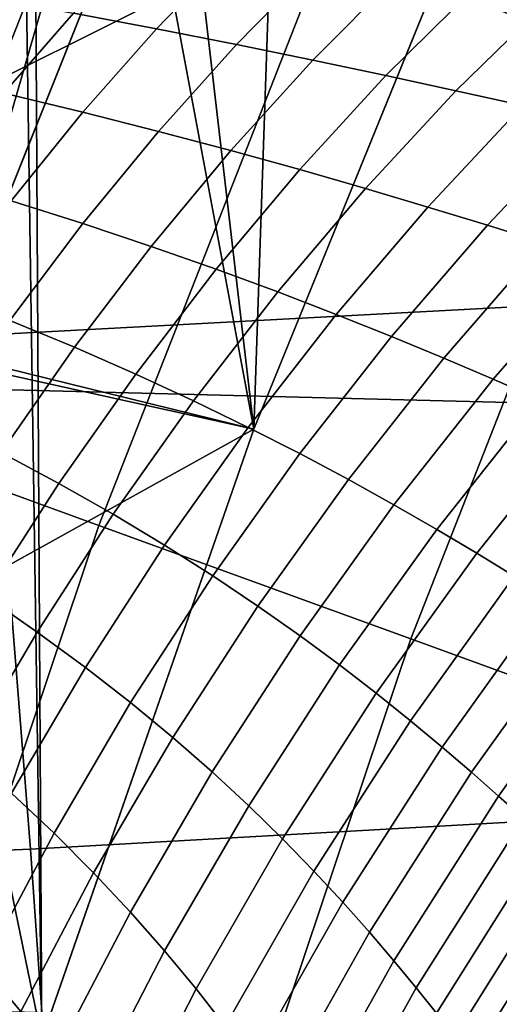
# Model space of a CAD drawing. Header units: metres. Extents: x -248 to 28, y -28 to 28.
# Tile 360 of 507: x -24.669 to -23.68, y 7.932 to 9.962. Entities that reach past the tile are written whole.
import ezdxf

# ---------------------------------------------------------------- set-up
doc = ezdxf.new("R2010")
doc.units = ezdxf.units.M
doc.layers.add('solid_10_061_053_XXX', color=7, linetype='CONTINUOUS')

msp = doc.modelspace()

# ---------------------------------------------------------------- linework, layer by layer
at = {"layer": 'solid_10_061_053_XXX'}
for points in [[(-23.684895, 10.350452, 25), (-24.18627, 9.117604, 25), (-24.105633, 11.480788, 25), (-23.805798, 12.09024, 25)], [(-23.791927, 11.67022, -9.8), (24.352528, 10.450079, -9.8), (24.850639, 9.203009, -9.8), (-24.352566, 10.449987, -9.8)], [(-23.684895, 10.350452, 118), (-24.045439, 11.630259, 118), (-24.485214, 10.712464, 118), (-24.18627, 9.117604, 118)], [(-24.18627, 9.117604, 25), (-24.389889, 10.863854, 25), (-24.105633, 11.480788, 25)], [(-23.400192, 9.864008, 137.162735), (-22.879423, 11.018149, 137.162735), (-23.496037, 11.315095, 135.939667), (-24.03084, 10.129848, 135.939667)], [(-24.18627, 9.117604, 25), (-24.623314, 7.861216, 25), (-24.658331, 10.239955, 25), (-24.389889, 10.863854, 25)], [(-25.073299, 9.626041, 117.994415), (-24.580423, 10.762948, 117.994202), (-24.676996, 10.807357, 117.976868), (-25.169851, 9.665731, 117.977707)], [(-24.580423, 10.762948, 117.994202), (-25.073299, 9.626041, 117.994415), (-24.977863, 9.580439, 118), (-24.485214, 10.712464, 118)], [(-25.0937, 9.13336, 134.685471), (-24.607246, 10.372825, 134.685471), (-25.05158, 10.750462, 133.423676), (-25.563927, 9.46783, 133.423676)], [(-25.100935, 10.580932, 118.503029), (-24.994665, 10.722108, 118.5), (-23.684736, 10.350823, 118.5), (-25.505703, 9.442245, 118.5)], [(-17.453253, 10.729033, 161.49292), (-24.798903, 10.359562, 163.529099), (-24.731976, 9.312449, 163.919327), (-17.3557, 9.705898, 161.893021)], [(-24.485214, 10.712464, 118), (-24.977863, 9.580439, 118), (-24.63776, 10.375438, 118)], [(-24.18627, 9.117604, 118), (-24.485214, 10.712464, 118), (-24.63776, 10.375438, 118), (-24.623314, 7.861216, 118)], [(-24.18619, 9.117818, 24.5), (-23.684744, 10.350805, 24.5), (-24.717934, 10.612891, 24.5), (-25.223911, 9.346871, 24.5)], [(-24.352566, 10.449987, -9.8), (24.850639, 9.203009, -9.8), (25.284903, 7.932432, -9.8), (-24.850672, 9.202921, -9.8)], [(-24.522293, 10.337013, -9.793713), (-24.352566, 10.449987, -9.8), (-24.850672, 9.202921, -9.8)], [(-25.212414, 9.176568, -9.743809), (-24.72366, 10.421896, -9.743809), (-24.624268, 10.379999, -9.774903), (-25.111059, 9.139678, -9.774903)], [(-25.111059, 9.139678, -9.774903), (-24.624268, 10.379999, -9.774903), (-24.522293, 10.337013, -9.793713), (-25.007067, 9.101828, -9.793713)], [(-24.505899, 8.919417, 135.939667), (-24.03084, 10.129848, 135.939667), (-24.607246, 10.372825, 134.685471), (-25.0937, 9.13336, 134.685471)], [(-24.623314, 7.861216, 118), (-24.63776, 10.375438, 118), (-24.977863, 9.580439, 118)], [(-25.505703, 9.442245, 118.5), (-23.684736, 10.350823, 118.5), (-24.186188, 9.117818, 118.5)], [(-23.684736, 10.350823, 118.5), (-23.684895, 10.350452, 118), (-24.18627, 9.117604, 118), (-24.186188, 9.117818, 118.5)], [(-24.18627, 9.117604, 25), (-23.684895, 10.350452, 25), (-23.684744, 10.350805, 24.5), (-24.18619, 9.117818, 24.5)], [(-25.007067, 9.101828, -9.793713), (-24.522293, 10.337013, -9.793713), (-24.850672, 9.202921, -9.8)], [(-24.623314, 7.861216, 25), (-24.995497, 6.582659, 25), (-24.910879, 9.609271, 25), (-24.658331, 10.239955, 25)], [(-24.778896, 10.24145, 25.006287), (-24.658331, 10.239955, 25), (-24.910879, 9.609271, 25)], [(-24.411646, 10.128734, 156.223755), (-24.231562, 10.103216, 155.995239), (-24.386621, 9.942594, 155.886169), (-24.558033, 9.974772, 156.115189)], [(-23.862783, 8.685343, 137.162735), (-23.400192, 9.864008, 137.162735), (-24.03084, 10.129848, 135.939667), (-24.505899, 8.919417, 135.939667)], [(-24.231562, 10.103216, 155.995239), (-24.058252, 10.077678, 155.765274), (-24.222212, 9.910279, 155.655869), (-24.386621, 9.942594, 155.886169)], [(-24.058252, 10.077678, 155.765274), (-23.891563, 10.05243, 155.534195), (-24.064642, 9.878155, 155.424637), (-24.222212, 9.910279, 155.655869)], [(-23.891563, 10.05243, 155.534195), (-23.731373, 10.027624, 155.302124), (-23.913773, 9.846387, 155.192596), (-24.064642, 9.878155, 155.424637)], [(-23.731373, 10.027624, 155.302124), (-23.577536, 10.003368, 155.069122), (-23.76944, 9.815102, 154.959854), (-23.913773, 9.846387, 155.192596)], [(-24.736597, 10.006485, 156.342529), (-24.558033, 9.974772, 156.115189), (-24.701555, 9.809944, 156.019531), (-24.872011, 9.848552, 156.247025)], [(-23.577536, 10.003368, 155.069122), (-23.429907, 9.979812, 154.835358), (-23.631489, 9.784467, 154.726562), (-23.76944, 9.815102, 154.959854)], [(-24.558033, 9.974772, 156.115189), (-24.386621, 9.942594, 155.886169), (-24.538441, 9.770718, 155.790527), (-24.701555, 9.809944, 156.019531)], [(-24.386621, 9.942594, 155.886169), (-24.222212, 9.910279, 155.655869), (-24.382513, 9.731215, 155.560394), (-24.538441, 9.770718, 155.790527)], [(-24.222212, 9.910279, 155.655869), (-24.064642, 9.878155, 155.424637), (-24.233599, 9.691779, 155.329498), (-24.382513, 9.731215, 155.560394)], [(-24.064642, 9.878155, 155.424637), (-23.913773, 9.846387, 155.192596), (-24.091543, 9.65259, 155.097977), (-24.233599, 9.691779, 155.329498)], [(-23.400192, 9.864008, 137.162735), (-23.862783, 8.685343, 137.162735), (-23.165806, 8.431664, 138.351929), (-22.716724, 9.575903, 138.351929)], [(-23.913773, 9.846387, 155.192596), (-23.76944, 9.815102, 154.959854), (-23.956163, 9.613791, 154.865936), (-24.091543, 9.65259, 155.097977)], [(-24.701555, 9.809944, 156.019531), (-24.538441, 9.770718, 155.790527), (-24.686241, 9.58847, 155.708786), (-24.841475, 9.635098, 155.937241)], [(-23.76944, 9.815102, 154.959854), (-23.631489, 9.784467, 154.726562), (-23.827291, 9.575568, 154.633545), (-23.956163, 9.613791, 154.865936)], [(-23.631489, 9.784467, 154.726562), (-23.499746, 9.754713, 154.492966), (-23.704746, 9.538169, 154.401031), (-23.827291, 9.575568, 154.633545)], [(-24.538441, 9.770718, 155.790527), (-24.382513, 9.731215, 155.560394), (-24.538332, 9.541408, 155.479355), (-24.686241, 9.58847, 155.708786)], [(-23.499746, 9.754713, 154.492966), (-23.374039, 9.726062, 154.259262), (-23.588343, 9.501829, 154.168594), (-23.704746, 9.538169, 154.401031)], [(-24.382513, 9.731215, 155.560394), (-24.233599, 9.691779, 155.329498), (-24.397568, 9.494262, 155.249298), (-24.538332, 9.541408, 155.479355)], [(-17.3557, 9.705898, 161.893021), (-24.731976, 9.312449, 163.919327), (-24.64677, 8.251899, 164.260803), (-17.265999, 8.667255, 162.252197)], [(-24.233599, 9.691779, 155.329498), (-24.091543, 9.65259, 155.097977), (-24.263771, 9.447228, 155.018768), (-24.397568, 9.494262, 155.249298)], [(-24.091543, 9.65259, 155.097977), (-23.956163, 9.613791, 154.865936), (-24.136745, 9.40047, 154.787857), (-24.263771, 9.447228, 155.018768)], [(-23.956163, 9.613791, 154.865936), (-23.827291, 9.575568, 154.633545), (-24.01631, 9.354191, 154.556763), (-24.136745, 9.40047, 154.787857)], [(-24.623314, 7.861216, 118), (-24.977863, 9.580439, 118), (-25.150417, 9.151008, 118), (-24.995497, 6.582659, 118)], [(-24.686241, 9.58847, 155.708786), (-24.538332, 9.541408, 155.479355), (-24.688869, 9.341831, 155.413147), (-24.82926, 9.396789, 155.641373)], [(-23.827291, 9.575568, 154.633545), (-23.704746, 9.538169, 154.401031), (-23.902273, 9.30865, 154.325699), (-24.01631, 9.354191, 154.556763)], [(-24.538332, 9.541408, 155.479355), (-24.397568, 9.494262, 155.249298), (-24.555704, 9.286616, 155.184418), (-24.688869, 9.341831, 155.413147)], [(-23.704746, 9.538169, 154.401031), (-23.588343, 9.501829, 154.168594), (-23.794441, 9.264101, 154.094879), (-23.902273, 9.30865, 154.325699)], [(-23.588343, 9.501829, 154.168594), (-23.4779, 9.466749, 153.936417), (-23.692621, 9.220761, 153.864456), (-23.794441, 9.264101, 154.094879)], [(-24.397568, 9.494262, 155.249298), (-24.263771, 9.447228, 155.018768), (-24.429569, 9.231358, 154.955338), (-24.555704, 9.286616, 155.184418)], [(-23.4779, 9.466749, 153.936417), (-23.373224, 9.433141, 153.704681), (-23.596607, 9.178864, 153.634613), (-23.692621, 9.220761, 153.864456)], [(-25.597149, 9.3166, 118.503029), (-25.505703, 9.442245, 118.5), (-24.186188, 9.117818, 118.5), (-25.951271, 8.138086, 118.5)], [(-24.263771, 9.447228, 155.018768), (-24.136745, 9.40047, 154.787857), (-24.310259, 9.176235, 154.726013), (-24.429569, 9.231358, 154.955338)], [(-24.136745, 9.40047, 154.787857), (-24.01631, 9.354191, 154.556763), (-24.197573, 9.12147, 154.496628), (-24.310259, 9.176235, 154.726013)], [(-24.623484, 7.860691, 24.5), (-24.18619, 9.117818, 24.5), (-25.223911, 9.346871, 24.5), (-25.665115, 8.05677, 24.5)], [(-24.688869, 9.341831, 155.413147), (-24.555704, 9.286616, 155.184418), (-24.707195, 9.06991, 155.135223), (-24.833351, 9.133511, 155.362137)], [(-24.01631, 9.354191, 154.556763), (-23.902273, 9.30865, 154.325699), (-24.091314, 9.067336, 154.26738), (-24.197573, 9.12147, 154.496628)], [(-24.731976, 9.312449, 163.919327), (-32.115856, 8.974751, 165.914154), (-32.038383, 7.948869, 166.224869), (-24.64677, 8.251899, 164.260803)], [(-23.902273, 9.30865, 154.325699), (-23.794441, 9.264101, 154.094879), (-23.991276, 9.014097, 154.038483), (-24.091314, 9.067336, 154.26738)], [(-24.555704, 9.286616, 155.184418), (-24.429569, 9.231358, 154.955338), (-24.588089, 9.006086, 154.908051), (-24.707195, 9.06991, 155.135223)], [(-23.794441, 9.264101, 154.094879), (-23.692621, 9.220761, 153.864456), (-23.897257, 8.961991, 153.810089), (-23.991276, 9.014097, 154.038483)], [(-24.429569, 9.231358, 154.955338), (-24.310259, 9.176235, 154.726013), (-24.475811, 8.942239, 154.680725), (-24.588089, 9.006086, 154.908051)], [(-23.692621, 9.220761, 153.864456), (-23.596607, 9.178864, 153.634613), (-23.809044, 8.911272, 153.582352), (-23.897257, 8.961991, 153.810089)], [(-24.850672, 9.202921, -9.8), (25.284903, 7.932432, -9.8), (25.654243, 6.641504, -9.8), (-25.284929, 7.93235, -9.8)], [(-24.310259, 9.176235, 154.726013), (-24.197573, 9.12147, 154.496628), (-24.370148, 8.878605, 154.453445), (-24.475811, 8.942239, 154.680725)], [(-23.596607, 9.178864, 153.634613), (-23.50621, 9.138651, 153.405533), (-23.726437, 8.862205, 153.355453), (-23.809044, 8.911272, 153.582352)], [(-24.920033, 7.686812, 135.939667), (-24.505899, 8.919417, 135.939667), (-25.0937, 9.13336, 134.685471), (-25.517767, 7.871189, 134.685471)], [(-23.50621, 9.138651, 153.405533), (-23.421217, 9.100383, 153.177414), (-23.649212, 8.81507, 153.129578), (-23.726437, 8.862205, 153.355453)], [(-25.951271, 8.138086, 118.5), (-24.186188, 9.117818, 118.5), (-24.623491, 7.860664, 118.5)], [(-24.623491, 7.860664, 118.5), (-24.186188, 9.117818, 118.5), (-24.18627, 9.117604, 118), (-24.623314, 7.861216, 118)], [(-24.623314, 7.861216, 25), (-24.18627, 9.117604, 25), (-24.18619, 9.117818, 24.5), (-24.623484, 7.860691, 24.5)], [(-24.197573, 9.12147, 154.496628), (-24.091314, 9.067336, 154.26738), (-24.270895, 8.815467, 154.226379), (-24.370148, 8.878605, 154.453445)], [(-24.707195, 9.06991, 155.135223), (-24.588089, 9.006086, 154.908051), (-24.738514, 8.772573, 154.877121), (-24.851263, 8.845259, 155.101929)], [(-24.091314, 9.067336, 154.26738), (-23.991276, 9.014097, 154.038483), (-24.177834, 8.753102, 153.99971), (-24.270895, 8.815467, 154.226379)], [(-23.991276, 9.014097, 154.038483), (-23.897257, 8.961991, 153.810089), (-24.090757, 8.691771, 153.773575), (-24.177834, 8.753102, 153.99971)], [(-24.588089, 9.006086, 154.908051), (-24.475811, 8.942239, 154.680725), (-24.632549, 8.699683, 154.652237), (-24.738514, 8.772573, 154.877121)], [(-23.897257, 8.961991, 153.810089), (-23.809044, 8.911272, 153.582352), (-24.009441, 8.631741, 153.548141), (-24.090757, 8.691771, 153.773575)], [(-24.475811, 8.942239, 154.680725), (-24.370148, 8.878605, 154.453445), (-24.53315, 8.626841, 154.427429), (-24.632549, 8.699683, 154.652237)], [(-24.266048, 7.485085, 137.162735), (-23.862783, 8.685343, 137.162735), (-24.505899, 8.919417, 135.939667), (-24.920033, 7.686812, 135.939667)], [(-23.809044, 8.911272, 153.582352), (-23.726437, 8.862205, 153.355453), (-23.933676, 8.573301, 153.323563), (-24.009441, 8.631741, 153.548141)], [(-24.370148, 8.878605, 154.453445), (-24.270895, 8.815467, 154.226379), (-24.440094, 8.554337, 154.202881), (-24.53315, 8.626841, 154.427429)], [(-23.726437, 8.862205, 153.355453), (-23.649212, 8.81507, 153.129578), (-23.863239, 8.516758, 153.099991), (-23.933676, 8.573301, 153.323563)], [(-24.270895, 8.815467, 154.226379), (-24.177834, 8.753102, 153.99971), (-24.353159, 8.48246, 153.978745), (-24.440094, 8.554337, 154.202881)], [(-23.649212, 8.81507, 153.129578), (-23.577171, 8.770142, 152.904907), (-23.797915, 8.462412, 152.877609), (-23.863239, 8.516758, 153.099991)], [(-24.738514, 8.772573, 154.877121), (-24.632549, 8.699683, 154.652237), (-24.779673, 8.449816, 154.640671), (-24.880072, 8.53202, 154.862717)], [(-23.577171, 8.770142, 152.904907), (-23.510092, 8.727705, 152.68161), (-23.73748, 8.410583, 152.65654), (-23.797915, 8.462412, 152.877609)], [(-24.177834, 8.753102, 153.99971), (-24.090757, 8.691771, 153.773575), (-24.272125, 8.411486, 153.755127), (-24.353159, 8.48246, 153.978745)], [(-23.510092, 8.727705, 152.68161), (-23.447767, 8.688037, 152.459869), (-23.681717, 8.361591, 152.436966), (-23.73748, 8.410583, 152.65654)], [(-24.632549, 8.699683, 154.652237), (-24.53315, 8.626841, 154.427429), (-24.68574, 8.367473, 154.418732), (-24.779673, 8.449816, 154.640671)], [(-24.090757, 8.691771, 153.773575), (-24.009441, 8.631741, 153.548141), (-24.196768, 8.341705, 153.532181), (-24.272125, 8.411486, 153.755127)], [(-23.862783, 8.685343, 137.162735), (-24.266048, 7.485085, 137.162735), (-23.557293, 7.266462, 138.351929), (-23.165806, 8.431664, 138.351929)], [(-23.447767, 8.688037, 152.459869), (-23.389992, 8.651416, 152.239853), (-23.630404, 8.315761, 152.21904), (-23.681717, 8.361591, 152.436966)], [(-17.265999, 8.667255, 162.252197), (-24.64677, 8.251899, 164.260803), (-24.571873, 7.178341, 164.560776), (-17.186491, 7.614693, 162.570496)], [(-24.53315, 8.626841, 154.427429), (-24.440094, 8.554337, 154.202881), (-24.598042, 8.285287, 154.197037), (-24.68574, 8.367473, 154.418732)], [(-24.009441, 8.631741, 153.548141), (-23.933676, 8.573301, 153.323563), (-24.126867, 8.273426, 153.310028), (-24.196768, 8.341705, 153.532181)], [(-23.933676, 8.573301, 153.323563), (-23.863239, 8.516758, 153.099991), (-24.062195, 8.206976, 153.088806), (-24.126867, 8.273426, 153.310028)], [(-24.440094, 8.554337, 154.202881), (-24.353159, 8.48246, 153.978745), (-24.516348, 8.203559, 153.975708), (-24.598042, 8.285287, 154.197037)], [(-23.863239, 8.516758, 153.099991), (-23.797915, 8.462412, 152.877609), (-24.002533, 8.142689, 152.868652), (-24.062195, 8.206976, 153.088806)], [(-24.353159, 8.48246, 153.978745), (-24.272125, 8.411486, 153.755127), (-24.440434, 8.12258, 153.754837), (-24.516348, 8.203559, 153.975708)], [(-23.797915, 8.462412, 152.877609), (-23.73748, 8.410583, 152.65654), (-23.947653, 8.080915, 152.649689), (-24.002533, 8.142689, 152.868652)], [(-24.272125, 8.411486, 153.755127), (-24.196768, 8.341705, 153.532181), (-24.370062, 8.042657, 153.534546), (-24.440434, 8.12258, 153.754837)], [(-23.73748, 8.410583, 152.65654), (-23.681717, 8.361591, 152.436966), (-23.897331, 8.022018, 152.432037), (-23.947653, 8.080915, 152.649689)], [(-24.68574, 8.367473, 154.418732), (-24.598042, 8.285287, 154.197037), (-24.743927, 8.009701, 154.208847), (-24.827131, 8.101833, 154.427383)], [(-23.681717, 8.361591, 152.436966), (-23.630404, 8.315761, 152.21904), (-23.851341, 7.966372, 152.215866), (-23.897331, 8.022018, 152.432037)], [(-24.196768, 8.341705, 153.532181), (-24.126867, 8.273426, 153.310028), (-24.305014, 7.96412, 153.314941), (-24.370062, 8.042657, 153.534546)], [(-23.630404, 8.315761, 152.21904), (-23.583324, 8.273413, 152.002945), (-23.809454, 7.914354, 152.001266), (-23.851341, 7.966372, 152.215866)], [(-24.598042, 8.285287, 154.197037), (-24.516348, 8.203559, 153.975708), (-24.666565, 7.917832, 153.990601), (-24.743927, 8.009701, 154.208847)], [(-24.126867, 8.273426, 153.310028), (-24.062195, 8.206976, 153.088806), (-24.245058, 7.887319, 153.096085), (-24.305014, 7.96412, 153.314941)], [(-23.583324, 8.273413, 152.002945), (-23.54027, 8.234851, 151.788803), (-23.771452, 7.866341, 151.788406), (-23.809454, 7.914354, 152.001266)], [(-24.64677, 8.251899, 164.260803), (-32.038383, 7.948869, 166.224869), (-31.970299, 6.911871, 166.497681), (-24.571873, 7.178341, 164.560776)], [(-23.54027, 8.234851, 151.788803), (-23.50103, 8.200371, 151.576782), (-23.737108, 7.822708, 151.577377), (-23.771452, 7.866341, 151.788406)], [(-24.516348, 8.203559, 153.975708), (-24.440434, 8.12258, 153.754837), (-24.594812, 7.826535, 153.772705), (-24.666565, 7.917832, 153.990601)], [(-24.062195, 8.206976, 153.088806), (-24.002533, 8.142689, 152.868652), (-24.189974, 7.812616, 152.878113), (-24.245058, 7.887319, 153.096085)], [(-23.50103, 8.200371, 151.576782), (-23.465424, 8.170218, 151.367004), (-23.706213, 7.7838, 151.368332), (-23.737108, 7.822708, 151.577377)], [(-23.465424, 8.170218, 151.367004), (-23.433277, 8.14461, 151.159622), (-23.67856, 7.749945, 151.161362), (-23.706213, 7.7838, 151.368332)], [(-26.029724, 8.029106, 118.503029), (-25.951271, 8.138086, 118.5), (-24.623491, 7.860664, 118.5), (-26.330183, 6.813108, 118.5)], [(-24.002533, 8.142689, 152.868652), (-23.947653, 8.080915, 152.649689), (-24.139528, 7.740396, 152.661087), (-24.189974, 7.812616, 152.878113)], [(-24.440434, 8.12258, 153.754837), (-24.370062, 8.042657, 153.534546), (-24.528435, 7.736132, 153.555237), (-24.594812, 7.826535, 153.772705)], [(-23.947653, 8.080915, 152.649689), (-23.897331, 8.022018, 152.432037), (-24.093502, 7.671064, 152.445114), (-24.139528, 7.740396, 152.661087)], [(-24.995485, 6.58271, 24.5), (-24.623484, 7.860691, 24.5), (-25.665115, 8.05677, 24.5), (-26.040407, 6.745879, 24.5)], [(-24.370062, 8.042657, 153.534546), (-24.305014, 7.96412, 153.314941), (-24.467203, 7.646974, 153.338242), (-24.528435, 7.736132, 153.555237)], [(-23.897331, 8.022018, 152.432037), (-23.851341, 7.966372, 152.215866), (-24.051664, 7.605044, 152.230301), (-24.093502, 7.671064, 152.445114)], [(-24.743927, 8.009701, 154.208847), (-24.666565, 7.917832, 153.990601), (-24.803034, 7.62675, 154.023346), (-24.876999, 7.728995, 154.238266)], [(-24.305014, 7.96412, 153.314941), (-24.245058, 7.887319, 153.096085), (-24.410891, 7.559428, 153.12178), (-24.467203, 7.646974, 153.338242)], [(-23.851341, 7.966372, 152.215866), (-23.809454, 7.914354, 152.001266), (-24.013788, 7.542777, 152.016724), (-24.051664, 7.605044, 152.230301)]]:
    msp.add_3dface(points, dxfattribs=at)

doc.saveas('drawing.dxf')
